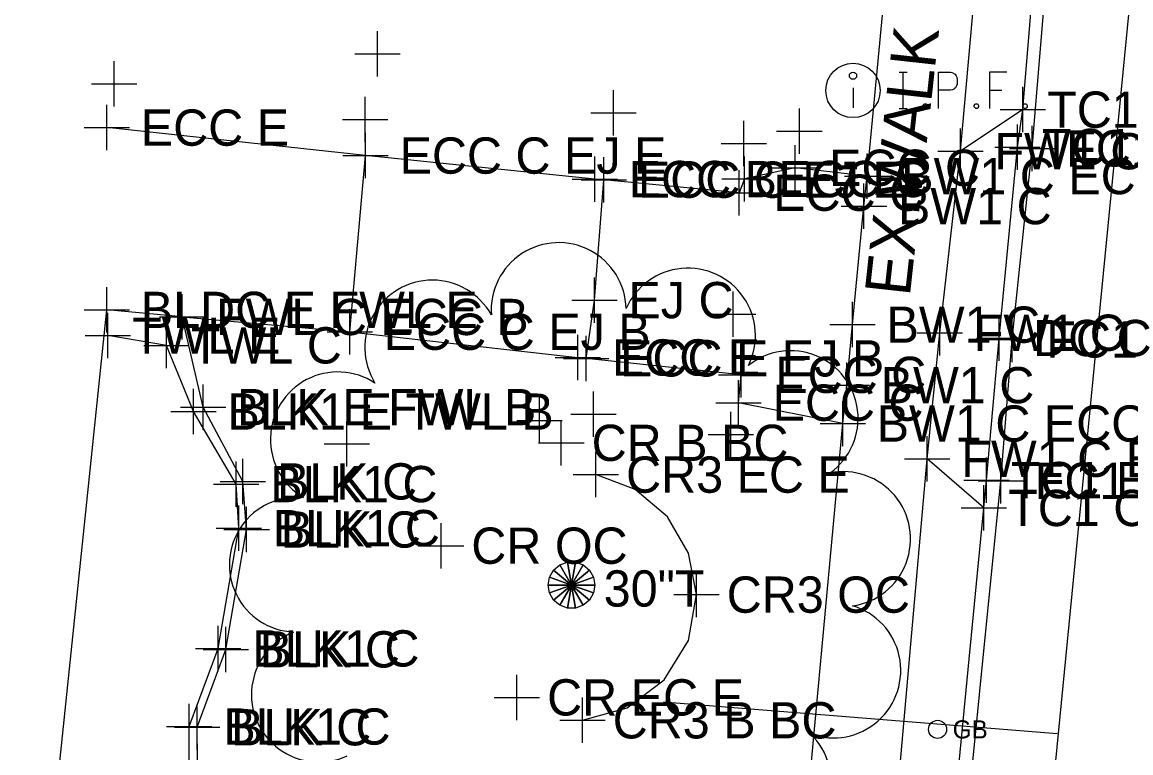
# Model space of a CAD drawing. Extents: x 1363693 to 1365209, y 422201 to 424153.
# Drawn here: x 1364214.9 to 1364263.8, y 423471.42 to 423503.66 of the extents above; entities that cross this region are included whole.
import ezdxf

# ---------------------------------------------------------------- set-up
doc = ezdxf.new("R2010")
doc.units = 0
for name, color, linetype in [('BASELINE-CL-RW', 7, 'Continuous'), ('BD_X_Building', 7, 'Continuous'), ('O-ALGN-BASELINE-WERK-CL-RW', 7, 'Continuous'), ('O-ALGN-TEXT-BASELINE-WERK-CL-RW', 7, 'Continuous'), ('OWNERS', 7, 'Continuous'), ('PV_X_Driveway', 7, 'Continuous'), ('PV_X_Joint', 7, 'Continuous'), ('RD_X_Text', 7, 'Continuous'), ('SV_X_Mon_Cells_Found', 7, 'Continuous'), ('SV_X_Original_Ground', 7, 'Continuous'), ('SV_X_Random_Point', 7, 'Continuous'), ('SV_X_Shot_Marker', 7, 'Continuous'), ('UT_X_Gas', 7, 'Continuous'), ('UT_X_Gas_Cells', 7, 'Continuous'), ('UT_X_Gas_Text', 7, 'Continuous'), ('VG_X_Cells', 7, 'Continuous'), ('VG_X_Text', 7, 'Continuous')]:
    doc.layers.add(name, color=color, linetype=linetype)

msp = doc.modelspace()

# ---------------------------------------------------------------- linework, layer by layer
at = {"layer": 'BASELINE-CL-RW'}
for p, q in [((1364257.985, 423489.727), (1364258.796, 423498.155)), ((1364257.429, 423483.459), (1364257.985, 423489.727))]:
    msp.add_line(p, q, dxfattribs=at)
for points in [[(1364258.796, 423498.155), (1364259.033, 423499.804), (1364260.262, 423514.707), (1364262.603, 423539.654), (1364262.745, 423541.033)], [(1364257.429, 423483.459), (1364257.985, 423489.727), (1364258.796, 423498.155)], [(1364249.799, 423403.524), (1364249.949, 423405.156), (1364250.965, 423415.123), (1364252.494, 423431.158), (1364252.792, 423434.225), (1364253.01, 423437.198), (1364253.267, 423440.069), (1364255.625, 423464.776), (1364257.312, 423482.229), (1364257.429, 423483.459)]]:
    msp.add_lwpolyline(points, dxfattribs=at)
at = {"layer": 'BD_X_Building'}
for p, q in [((1364214.899, 423455.005), (1364218.631, 423490.969)), ((1364221.949, 423490.657), (1364218.631, 423490.969)), ((1364222.875, 423486.677), (1364221.949, 423490.657)), ((1364221.271, 423489.403), (1364218.676, 423489.832)), ((1364222.452, 423486.48), (1364221.271, 423489.403))]:
    msp.add_line(p, q, dxfattribs=at)
at = {"layer": 'O-ALGN-BASELINE-WERK-CL-RW'}
msp.add_lwpolyline([(1364239.606, 423472.86), (1364241.58, 423473.407), (1364243.215, 423474.64), (1364244.283, 423476.387), (1364244.635, 423478.405), (1364244.635, 423478.405), (1364244.291, 423480.233), (1364243.356, 423481.84), (1364241.937, 423483.042), (1364240.197, 423483.7), (1364240.197, 423483.7)], dxfattribs=at)
at = {"layer": 'O-ALGN-TEXT-BASELINE-WERK-CL-RW'}
for points in [[(1364246.856, 423440.603), (1364248.104, 423453.853), (1364248.377, 423456.684), (1364249.2, 423465.481), (1364251.088, 423485.954), (1364251.263, 423487.647), (1364251.52, 423490.318), (1364252.027, 423495.547), (1364252.167, 423496.873), (1364253.921, 423515.258), (1364256.29, 423540.114), (1364256.554, 423543.102), (1364257.462, 423552.231), (1364258.571, 423564.887)], [(1364250.844, 423440.28), (1364253.104, 423465.04), (1364254.818, 423484.4), (1364255.369, 423489.96), (1364256.279, 423497.969), (1364257.799, 423514.897), (1364260.179, 423539.822), (1364260.288, 423541.243), (1364261.35, 423553.084), (1364262.514, 423564.616)]]:
    msp.add_lwpolyline(points, dxfattribs=at)
at = {"layer": 'OWNERS'}
for p, q in [((1364259.033, 423499.804), (1364256.279, 423497.969)), ((1364257.312, 423482.229), (1364254.818, 423484.4))]:
    msp.add_line(p, q, dxfattribs=at)
for points in [[(1364253.804, 423440.056), (1364256.188, 423464.718), (1364258.058, 423483.431), (1364258.566, 423489.666), (1364259.443, 423498.094), (1364260.83, 423514.684), (1364263.172, 423539.606), (1364263.224, 423540.892), (1364264.285, 423551.829), (1364265.493, 423564.415)], [(1364252.167, 423496.873), (1364248.986, 423497.239), (1364246.753, 423496.744), (1364246.523, 423496.139), (1364240.554, 423496.714)], [(1364251.088, 423485.954), (1364246.496, 423486.875), (1364246.612, 423488.102), (1364239.77, 423488.83)]]:
    msp.add_lwpolyline(points, dxfattribs=at)
at = {"layer": 'PV_X_Driveway'}
for points in [[(1364240.149, 423496.741), (1364230.044, 423497.778), (1364218.631, 423499.011)], [(1364252.167, 423496.873), (1364248.986, 423497.239), (1364246.753, 423496.744), (1364246.523, 423496.139), (1364240.554, 423496.714)], [(1364221.949, 423490.657), (1364229.348, 423490.005), (1364239.408, 423488.869)], [(1364251.088, 423485.954), (1364246.496, 423486.875), (1364246.612, 423488.102), (1364239.77, 423488.83)], [(1364222, 423459.765), (1364223.115, 423460.454), (1364223.948, 423461.466), (1364224.41, 423462.692), (1364224.41, 423462.692), (1364224.432, 423464.131), (1364223.945, 423465.485), (1364223.945, 423465.485), (1364223.072, 423467.394), (1364223.072, 423467.394), (1364222.648, 423469.634), (1364222.648, 423469.634), (1364222.613, 423472.553), (1364223.876, 423475.99), (1364224.8, 423481.278), (1364224.637, 423483.401), (1364222.875, 423486.677)], [(1364221.869, 423460.021), (1364222.893, 423460.676), (1364223.651, 423461.627), (1364224.062, 423462.771), (1364224.062, 423462.771), (1364224.072, 423464.055), (1364223.644, 423465.266), (1364223.644, 423465.266), (1364222.764, 423467.282), (1364222.764, 423467.282), (1364222.271, 423469.663), (1364222.271, 423469.663), (1364222.271, 423472.585), (1364223.545, 423476.032), (1364224.453, 423481.339), (1364224.339, 423483.282), (1364222.452, 423486.48)]]:
    msp.add_lwpolyline(points, dxfattribs=at)
at = {"layer": 'PV_X_Joint'}
for p, q in [((1364229.348, 423490.005), (1364230.044, 423497.778)), ((1364240.136, 423491.4), (1364240.554, 423496.714)), ((1364239.77, 423488.83), (1364240.136, 423491.4))]:
    msp.add_line(p, q, dxfattribs=at)
at = {"layer": 'SV_X_Mon_Cells_Found'}
msp.add_line((1364251.542, 423500.768), (1364251.542, 423499.885), dxfattribs=at)
for points in [[(1364253.572, 423501.451), (1364253.925, 423501.451)], [(1364253.749, 423499.851), (1364253.749, 423501.451)], [(1364255.314, 423499.851), (1364255.314, 423501.451), (1364255.843, 423501.451), (1364255.898, 423501.439), (1364255.975, 423501.414), (1364256.008, 423501.388), (1364256.041, 423501.363), (1364256.085, 423501.3), (1364256.119, 423501.237), (1364256.141, 423501.136), (1364256.141, 423500.985), (1364256.13, 423500.935), (1364256.108, 423500.859), (1364256.063, 423500.771), (1364256.019, 423500.733), (1364255.986, 423500.708), (1364255.931, 423500.683), (1364255.843, 423500.67), (1364255.314, 423500.67)], [(1364258.323, 423501.451), (1364257.563, 423501.451), (1364257.563, 423499.851)], [(1364257.563, 423500.67), (1364258.103, 423500.67)], [(1364253.572, 423499.851), (1364253.925, 423499.851)], [(1364254.708, 423500.066), (1364254.763, 423500.066), (1364254.796, 423500.041), (1364254.829, 423499.99), (1364254.829, 423499.927), (1364254.796, 423499.877), (1364254.763, 423499.851), (1364254.708, 423499.851), (1364254.675, 423499.877), (1364254.642, 423499.927), (1364254.642, 423499.99), (1364254.675, 423500.041), (1364254.708, 423500.066)], [(1364256.956, 423500.066), (1364257.011, 423500.066), (1364257.045, 423500.041), (1364257.078, 423499.99), (1364257.078, 423499.927), (1364257.045, 423499.877), (1364257.011, 423499.851), (1364256.956, 423499.851), (1364256.923, 423499.877), (1364256.89, 423499.927), (1364256.89, 423499.99), (1364256.923, 423500.041), (1364256.956, 423500.066)], [(1364259.106, 423500.066), (1364259.161, 423500.066), (1364259.194, 423500.041), (1364259.227, 423499.99), (1364259.227, 423499.927), (1364259.194, 423499.877), (1364259.161, 423499.851), (1364259.106, 423499.851), (1364259.073, 423499.877), (1364259.04, 423499.927), (1364259.04, 423499.99), (1364259.073, 423500.041), (1364259.106, 423500.066)]]:
    msp.add_lwpolyline(points, dxfattribs=at)
for centre, radius in [((1364251.542, 423500.651), 1.2), ((1364251.542, 423501.303), 0.16)]:
    msp.add_circle(centre, radius, dxfattribs=at)
at = {"layer": 'SV_X_Original_Ground'}
for p, q in [((1364230.575, 423501.262), (1364230.575, 423503.262)), ((1364229.575, 423502.262), (1364231.575, 423502.262)), ((1364218.953, 423499.942), (1364218.953, 423501.942)), ((1364217.953, 423500.942), (1364219.953, 423500.942)), ((1364230.032, 423498.365), (1364230.032, 423500.365)), ((1364240.982, 423498.667), (1364240.982, 423500.667)), ((1364249.175, 423497.858), (1364249.175, 423499.858)), ((1364229.032, 423499.365), (1364231.032, 423499.365)), ((1364239.982, 423499.667), (1364241.982, 423499.667)), ((1364246.734, 423497.304), (1364246.734, 423499.304)), ((1364248.175, 423498.858), (1364250.175, 423498.858)), ((1364245.734, 423498.304), (1364247.734, 423498.304)), ((1364246.258, 423489.785), (1364246.258, 423491.785)), ((1364245.258, 423490.785), (1364247.258, 423490.785)), ((1364237.721, 423485.092), (1364237.721, 423487.092)), ((1364240.102, 423485.367), (1364240.102, 423487.367)), ((1364238.678, 423484.102), (1364238.678, 423486.102)), ((1364239.102, 423486.367), (1364241.102, 423486.367)), ((1364246.151, 423484.472), (1364246.151, 423486.472)), ((1364229.214, 423484.065), (1364229.214, 423486.065)), ((1364236.721, 423486.092), (1364238.721, 423486.092)), ((1364245.151, 423485.472), (1364247.151, 423485.472)), ((1364228.214, 423485.065), (1364230.214, 423485.065)), ((1364237.678, 423485.102), (1364239.678, 423485.102)), ((1364240.197, 423482.7), (1364240.197, 423484.7)), ((1364239.197, 423483.7), (1364241.197, 423483.7)), ((1364233.371, 423479.565), (1364233.371, 423481.565)), ((1364232.371, 423480.565), (1364234.371, 423480.565)), ((1364244.635, 423477.405), (1364244.635, 423479.405)), ((1364243.635, 423478.405), (1364245.635, 423478.405)), ((1364236.715, 423472.871), (1364236.715, 423474.871)), ((1364235.715, 423473.871), (1364237.715, 423473.871)), ((1364239.606, 423471.86), (1364239.606, 423473.86)), ((1364238.606, 423472.86), (1364240.606, 423472.86))]:
    msp.add_line(p, q, dxfattribs=at)
at = {"layer": 'SV_X_Random_Point'}
for p, q in [((1364218.631, 423489.969), (1364218.631, 423491.969)), ((1364221.949, 423489.657), (1364221.949, 423491.657)), ((1364217.631, 423490.969), (1364219.631, 423490.969)), ((1364218.676, 423488.832), (1364218.676, 423490.832)), ((1364220.949, 423490.657), (1364222.949, 423490.657)), ((1364221.271, 423488.403), (1364221.271, 423490.403)), ((1364217.676, 423489.832), (1364219.676, 423489.832)), ((1364220.271, 423489.403), (1364222.271, 423489.403))]:
    msp.add_line(p, q, dxfattribs=at)
at = {"layer": 'SV_X_Shot_Marker'}
for p, q in [((1364259.033, 423498.804), (1364259.033, 423500.804)), ((1364218.631, 423498.011), (1364218.631, 423500.011)), ((1364258.033, 423499.804), (1364260.033, 423499.804)), ((1364217.631, 423499.011), (1364219.631, 423499.011)), ((1364256.279, 423496.969), (1364256.279, 423498.969)), ((1364258.796, 423497.155), (1364258.796, 423499.155)), ((1364259.443, 423497.094), (1364259.443, 423499.094)), ((1364230.044, 423496.778), (1364230.044, 423498.778)), ((1364248.986, 423496.239), (1364248.986, 423498.239)), ((1364252.167, 423495.873), (1364252.167, 423497.873)), ((1364255.279, 423497.969), (1364257.279, 423497.969)), ((1364257.796, 423498.155), (1364259.796, 423498.155)), ((1364258.443, 423498.094), (1364260.443, 423498.094)), ((1364229.044, 423497.778), (1364231.044, 423497.778)), ((1364240.149, 423495.741), (1364240.149, 423497.741)), ((1364240.554, 423495.714), (1364240.554, 423497.714)), ((1364246.753, 423495.744), (1364246.753, 423497.744)), ((1364246.523, 423495.139), (1364246.523, 423497.139)), ((1364247.986, 423497.239), (1364249.986, 423497.239)), ((1364251.167, 423496.873), (1364253.167, 423496.873)), ((1364239.149, 423496.741), (1364241.149, 423496.741)), ((1364239.554, 423496.714), (1364241.554, 423496.714)), ((1364245.753, 423496.744), (1364247.753, 423496.744)), ((1364252.027, 423494.547), (1364252.027, 423496.547)), ((1364245.523, 423496.139), (1364247.523, 423496.139)), ((1364251.027, 423495.547), (1364253.027, 423495.547)), ((1364240.136, 423490.4), (1364240.136, 423492.4)), ((1364229.348, 423489.005), (1364229.348, 423491.005)), ((1364239.136, 423491.4), (1364241.136, 423491.4)), ((1364251.52, 423489.318), (1364251.52, 423491.318)), ((1364255.369, 423488.96), (1364255.369, 423490.96)), ((1364257.985, 423488.727), (1364257.985, 423490.727)), ((1364258.566, 423488.666), (1364258.566, 423490.666)), ((1364250.52, 423490.318), (1364252.52, 423490.318)), ((1364228.348, 423490.005), (1364230.348, 423490.005)), ((1364239.408, 423487.869), (1364239.408, 423489.869)), ((1364239.77, 423487.83), (1364239.77, 423489.83)), ((1364254.369, 423489.96), (1364256.369, 423489.96)), ((1364256.985, 423489.727), (1364258.985, 423489.727)), ((1364257.566, 423489.666), (1364259.566, 423489.666)), ((1364246.612, 423487.102), (1364246.612, 423489.102)), ((1364238.408, 423488.869), (1364240.408, 423488.869)), ((1364238.77, 423488.83), (1364240.77, 423488.83)), ((1364251.263, 423486.647), (1364251.263, 423488.647)), ((1364245.612, 423488.102), (1364247.612, 423488.102)), ((1364222.875, 423485.677), (1364222.875, 423487.677)), ((1364246.496, 423485.875), (1364246.496, 423487.875)), ((1364250.263, 423487.647), (1364252.263, 423487.647)), ((1364222.452, 423485.48), (1364222.452, 423487.48)), ((1364221.875, 423486.677), (1364223.875, 423486.677)), ((1364245.496, 423486.875), (1364247.496, 423486.875)), ((1364251.088, 423484.954), (1364251.088, 423486.954)), ((1364221.452, 423486.48), (1364223.452, 423486.48)), ((1364250.088, 423485.954), (1364252.088, 423485.954)), ((1364254.818, 423483.4), (1364254.818, 423485.4)), ((1364224.339, 423482.282), (1364224.339, 423484.282)), ((1364224.637, 423482.401), (1364224.637, 423484.401)), ((1364253.818, 423484.4), (1364255.818, 423484.4)), ((1364257.429, 423482.459), (1364257.429, 423484.459)), ((1364258.058, 423482.431), (1364258.058, 423484.431)), ((1364223.339, 423483.282), (1364225.339, 423483.282)), ((1364223.637, 423483.401), (1364225.637, 423483.401)), ((1364256.429, 423483.459), (1364258.429, 423483.459)), ((1364257.058, 423483.431), (1364259.058, 423483.431)), ((1364257.312, 423481.229), (1364257.312, 423483.229)), ((1364224.453, 423480.339), (1364224.453, 423482.339)), ((1364224.8, 423480.278), (1364224.8, 423482.278)), ((1364256.312, 423482.229), (1364258.312, 423482.229)), ((1364223.453, 423481.339), (1364225.453, 423481.339)), ((1364223.8, 423481.278), (1364225.8, 423481.278)), ((1364223.545, 423475.032), (1364223.545, 423477.032)), ((1364223.876, 423474.99), (1364223.876, 423476.99)), ((1364222.545, 423476.032), (1364224.545, 423476.032)), ((1364222.876, 423475.99), (1364224.876, 423475.99)), ((1364222.271, 423471.585), (1364222.271, 423473.585)), ((1364222.613, 423471.553), (1364222.613, 423473.553)), ((1364221.271, 423472.585), (1364223.271, 423472.585)), ((1364221.613, 423472.553), (1364223.613, 423472.553))]:
    msp.add_line(p, q, dxfattribs=at)
at = {"layer": 'UT_X_Gas'}
for p, q in [((1364257.351, 423439.063), (1364269.59, 423564.064)), ((1364260.54, 423472.263), (1364243.184, 423473.656))]:
    msp.add_line(p, q, dxfattribs=at)
at = {"layer": 'UT_X_Gas_Cells'}
msp.add_circle((1364255.271, 423472.46), 0.4, dxfattribs=at)
at = {"layer": 'VG_X_Cells'}
for points in [[(1364238.95, 423479.843), (1364239.129, 423478.829), (1364239.129, 423478.829), (1364238.614, 423479.721)], [(1364239.308, 423479.843), (1364239.129, 423478.829), (1364239.129, 423478.829), (1364238.95, 423479.843)], [(1364239.644, 423479.721), (1364239.129, 423478.829), (1364239.129, 423478.829), (1364239.308, 423479.843)], [(1364238.34, 423479.491), (1364239.129, 423478.829), (1364239.129, 423478.829), (1364238.161, 423479.181)], [(1364238.614, 423479.721), (1364239.129, 423478.829), (1364239.129, 423478.829), (1364238.34, 423479.491)], [(1364239.918, 423479.491), (1364239.129, 423478.829), (1364239.129, 423478.829), (1364239.644, 423479.721)], [(1364240.097, 423479.181), (1364239.129, 423478.829), (1364239.129, 423478.829), (1364239.918, 423479.491)], [(1364238.161, 423479.181), (1364239.129, 423478.829), (1364239.129, 423478.829), (1364238.099, 423478.829)], [(1364238.099, 423478.829), (1364239.129, 423478.829), (1364239.129, 423478.829), (1364238.161, 423478.477)], [(1364238.161, 423478.477), (1364239.129, 423478.829), (1364239.129, 423478.829), (1364238.34, 423478.167)], [(1364238.34, 423478.167), (1364239.129, 423478.829), (1364239.129, 423478.829), (1364238.614, 423477.937)], [(1364238.614, 423477.937), (1364239.129, 423478.829), (1364239.129, 423478.829), (1364238.95, 423477.815)], [(1364238.95, 423477.815), (1364239.129, 423478.829), (1364239.129, 423478.829), (1364239.308, 423477.815)], [(1364240.159, 423478.829), (1364239.129, 423478.829), (1364239.129, 423478.829), (1364240.097, 423479.181)], [(1364239.308, 423477.815), (1364239.129, 423478.829), (1364239.129, 423478.829), (1364239.644, 423477.937)], [(1364239.644, 423477.937), (1364239.129, 423478.829), (1364239.129, 423478.829), (1364239.918, 423478.167)], [(1364239.918, 423478.167), (1364239.129, 423478.829), (1364239.129, 423478.829), (1364240.097, 423478.477)], [(1364240.097, 423478.477), (1364239.129, 423478.829), (1364239.129, 423478.829), (1364240.159, 423478.829)]]:
    msp.add_lwpolyline(points, close=True, dxfattribs=at)
for centre, start, end in [((1364238.561, 423490.961), 1.241, 184.1237), ((1364244.264, 423489.836), 333.5487, 156.4314), ((1364232.988, 423489.307), 28.9333, 211.816), ((1364248.791, 423486.189), 305.8564, 128.7391), ((1364228.822, 423485.253), 56.6256, 239.5083), ((1364251.104, 423480.856), 278.1641, 101.0468), ((1364227.017, 423479.727), 84.3179, 267.2006), ((1364250.674, 423475.058), 250.4718, 73.3545), ((1364227.987, 423473.995), 112.0103, 294.8929), ((1364247.6, 423470.125), 222.7795, 45.6622)]:
    msp.add_arc(centre, 2.976, start, end, dxfattribs=at)

# ---------------------------------------------------------------- texts
at = {"layer": 'RD_X_Text'}
msp.add_text('EX.WALK', height=2, rotation=83.7177, dxfattribs=at).set_placement((1364254.044, 423491.526))
at = {"layer": 'SV_X_Original_Ground'}
for s, p in [('CR B BC', (1364240.015, 423484.302)), ('CR3 EC E', (1364241.534, 423482.9)), ('CR OC', (1364234.708, 423479.765)), ('CR3 OC', (1364245.972, 423477.605)), ('CR EC E', (1364238.052, 423473.071)), ('CR3 B BC', (1364240.943, 423472.06))]:
    msp.add_text(s, height=1.6, dxfattribs=at).set_placement(p)
at = {"layer": 'SV_X_Random_Point'}
for s, p in [('BLDC E FWL E', (1364220.131, 423490.169)), ('FWL C ECC B', (1364223.449, 423489.857)), ('TWL E', (1364219.747, 423489.032)), ('TWL C', (1364222.342, 423488.603))]:
    msp.add_text(s, height=1.6, dxfattribs=at).set_placement(p)
at = {"layer": 'SV_X_Shot_Marker'}
for s, p in [('TC1 C ECC B', (1364260.104, 423499.004)), ('ECC E', (1364220.131, 423498.211)), ('TC1 B DC E', (1364259.867, 423497.355)), ('FC1 C', (1364260.943, 423497.294)), ('ECC C EJ E', (1364231.544, 423496.978)), ('FW1 C ECC E', (1364257.779, 423497.169)), ('ECC C', (1364250.486, 423496.439)), ('ECC B', (1364241.649, 423495.941)), ('ECC C EJ E', (1364242.054, 423495.914)), ('ECC C', (1364248.253, 423495.944)), ('BW1 C ECC B', (1364253.667, 423496.073)), ('ECC C', (1364248.023, 423495.339)), ('BW1 C', (1364253.527, 423494.747)), ('EJ C', (1364241.636, 423490.6)), ('BW1 C', (1364253.02, 423489.518)), ('ECC C EJ B', (1364230.848, 423489.205)), ('FW1 C', (1364256.869, 423489.16)), ('DC C', (1364259.485, 423488.927)), ('FC1 C', (1364260.066, 423488.866)), ('ECC E', (1364240.908, 423488.069)), ('ECC E EJ B', (1364241.27, 423488.03)), ('ECC C', (1364248.112, 423487.302)), ('BW1 C', (1364252.763, 423486.847)), ('ECC C', (1364247.996, 423486.075)), ('BLK1 E TWL B', (1364223.952, 423485.68)), ('BLK E FWL B', (1364224.375, 423485.877)), ('BW1 C ECC B', (1364252.588, 423485.154)), ('FW1 C ECC E', (1364256.318, 423483.6)), ('BLK C', (1364226.137, 423482.601)), ('TC1 E DC B', (1364258.5, 423482.659)), ('FC1 C', (1364259.558, 423482.631)), ('BLK1 C', (1364225.839, 423482.482)), ('TC1 C ECC B', (1364258.383, 423481.429)), ('BLK1 C', (1364225.953, 423480.539)), ('BLK C', (1364226.3, 423480.478)), ('BLK1 C', (1364225.045, 423475.232)), ('BLK C', (1364225.376, 423475.19)), ('BLK1 C', (1364223.771, 423471.785)), ('BLK C', (1364224.113, 423471.753))]:
    msp.add_text(s, height=1.6, dxfattribs=at).set_placement(p)
at = {"layer": 'UT_X_Gas_Text'}
msp.add_text('GB', height=0.8, dxfattribs=at).set_placement((1364255.939, 423472.06))
at = {"layer": 'VG_X_Text'}
msp.add_text('30"T', height=1.6, dxfattribs=at).set_placement((1364240.547, 423477.877))

doc.saveas('drawing.dxf')
